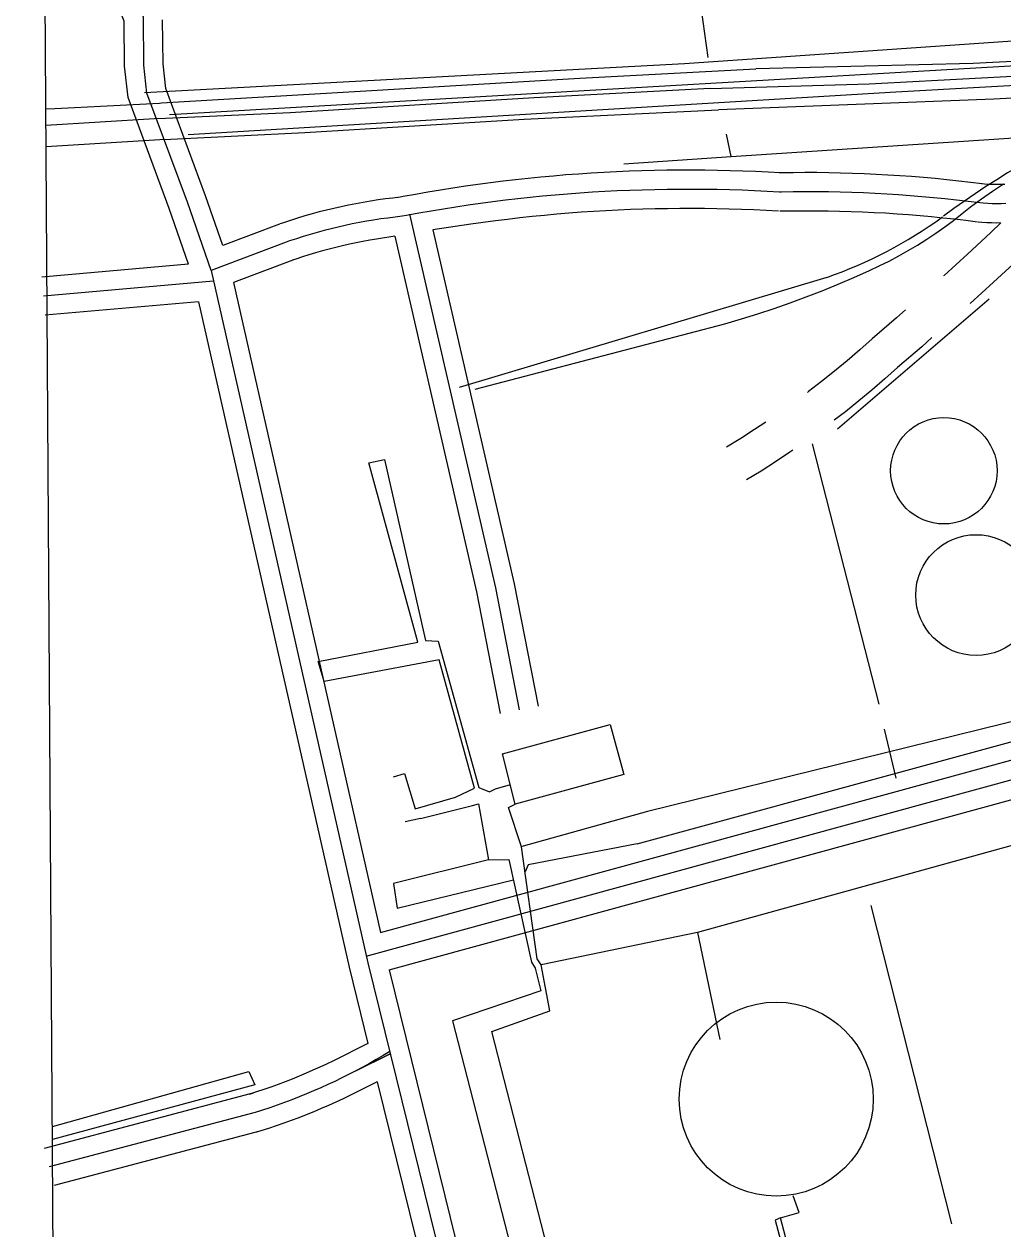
# Model space of a CAD drawing. Extents: x 3508733 to 3546731, y 546897 to 572481.
# Drawn here: x 3512800 to 3513565, y 566948 to 567889 of the extents above; entities that cross this region are included whole.
import ezdxf

# ---------------------------------------------------------------- set-up
doc = ezdxf.new("R2010")
doc.units = 0
for name, color, linetype in [('V-BLDG-OTLN', 7, 'Continuous'), ('V-DOMW-TANK', 7, 'Continuous'), ('V-GRID-FRAM', 7, 'Continuous'), ('V-RAIL-TRAK', 7, 'Continuous'), ('V-ROAD-CNTR', 7, 'Continuous'), ('V-SITE-OTLN', 7, 'Continuous'), ('V-TOPO-SHOR', 7, 'Continuous'), ('V-UTIL-LINE', 7, 'Continuous')]:
    doc.layers.add(name, color=color, linetype=linetype)

msp = doc.modelspace()

# ---------------------------------------------------------------- linework, layer by layer
at = {"layer": 'V-BLDG-OTLN'}
msp.add_lwpolyline([(3513173.83, 567319.2), (3513257.82, 567342.18), (3513268.5, 567303.13), (3513183.82, 567279.97)], close=True, dxfattribs=at)
at = {"layer": 'V-DOMW-TANK'}
for centre, radius in [((3513518.66, 567540.49), 41.59), ((3513543.88, 567443.35), 47.19), ((3513387.68, 567049.48), 75.81)]:
    msp.add_circle(centre, radius, dxfattribs=at)
at = {"layer": 'V-GRID-FRAM'}
msp.add_lwpolyline([(3512799.99, 570478.87), (3544431.28, 570695.11), (3544563.51, 552512.4), (3512916.35, 552296.05), (3512799.99, 570478.87)], dxfattribs=at)
at = {"layer": 'V-RAIL-TRAK'}
for points in [[(3513336.03, 567839.13), (3513460.24, 567842.8), (3513548.04, 567847.57), (3513635.85, 567852.09), (3513723.67, 567856.36), (3513805.75, 567860.92), (3513887.84, 567865.44), (3513969.93, 567869.94), (3514052.03, 567874.4), (3514157.12, 567879.51), (3514262.19, 567884.76), (3514367.27, 567890.14)], [(3513958.25, 567880.89), (3513878.24, 567876.32), (3513798.24, 567871.55), (3513669.85, 567865.15), (3513541.45, 567858.76), (3513371.74, 567854.65)], [(3512816.98, 567823.29), (3512823.89, 567823.62), (3512905.68, 567827.81), (3512907.26, 567827.89), (3513062.68, 567837.01), (3513234.18, 567847.34), (3513371.74, 567854.65)], [(3513832.63, 567846.21), (3513740.98, 567840.86), (3513649.31, 567835.78), (3513557.62, 567830.96), (3513342.6, 567822.46)], [(3513336.03, 567839.13), (3513198.47, 567831.81), (3513007.91, 567820.27), (3512910.39, 567815.77), (3512901.92, 567815.38), (3512817.07, 567810.17)], [(3512817.17, 567793.94), (3512906.1, 567799.3), (3512914.58, 567799.71), (3513019.25, 567804.8), (3513190.75, 567815.13), (3513342.6, 567822.46)], [(3513152.54, 567604.3), (3513347.64, 567655.41), (3513360.48, 567659.17), (3513373.25, 567663.15), (3513385.94, 567667.34), (3513398.57, 567671.74), (3513411.12, 567676.36), (3513423.6, 567681.19), (3513435.99, 567686.22), (3513448.29, 567691.47), (3513460.5, 567696.92), (3513468.22, 567700.53), (3513475.84, 567704.33), (3513483.36, 567708.32), (3513490.78, 567712.5), (3513498.09, 567716.87), (3513505.29, 567721.42), (3513512.37, 567726.16), (3513519.33, 567731.06), (3513526.16, 567736.15), (3513532.86, 567741.4), (3513539.43, 567746.83), (3513547.95, 567752.95), (3513556.6, 567758.9), (3513565.36, 567764.68)]]:
    msp.add_lwpolyline(points, dxfattribs=at)
at = {"layer": 'V-ROAD-CNTR'}
for points in [[(3512946.15, 567696.98), (3512927.57, 567750.35), (3512895.9, 567835.64), (3512893.56, 567857.44), (3512893.18, 567894.83), (3512882.95, 567920.27), (3512811.81, 568207.64)], [(3512928.56, 567701.9), (3512913.46, 567745.28), (3512881.19, 567832.18), (3512878.56, 567856.56), (3512878.21, 567891.86), (3512868.64, 567915.65), (3512812.22, 568143.56)], [(3518191.94, 568122.26), (3517571.75, 568083.99), (3516866.27, 568047.09), (3516165.43, 568009.36), (3515708.4, 567981.51), (3515316.14, 567964.8), (3514386.38, 567914.47), (3513892.82, 567898.41), (3513315.91, 567858.51), (3512893.95, 567835.83)], [(3518542.8, 568118.06), (3518357.49, 568109.18), (3517909.08, 568085.47), (3517484.71, 568062.23), (3516968.17, 568034.56), (3515719.47, 567968.48), (3514984.81, 567932.9), (3513660.48, 567861.91), (3512913.65, 567818.68)], [(3517498.1, 568043.25), (3516927.45, 568015.38), (3515733.3, 567952.61), (3515145, 567920.39), (3513966.96, 567863.44), (3513481.25, 567836.2), (3512928.2, 567802.84)], [(3512955.26, 567716.45), (3512941.69, 567755.43), (3512910.62, 567839.11), (3512908.55, 567858.32), (3512908.2, 567892.79)], [(3513391.13, 567773.19), (3513381.33, 567773.74), (3513371.46, 567774.22), (3513361.59, 567774.61), (3513351.71, 567774.92), (3513341.84, 567775.15), (3513331.96, 567775.3), (3513322.08, 567775.37), (3513312.2, 567775.36), (3513302.32, 567775.27), (3513292.44, 567775.1), (3513282.56, 567774.84), (3513272.69, 567774.51), (3513262.82, 567774.09), (3513252.95, 567773.59), (3513243.09, 567773.01), (3513233.23, 567772.36), (3513223.38, 567771.62), (3513213.53, 567770.79), (3513203.69, 567769.89), (3513193.86, 567768.91), (3513184.04, 567767.85), (3513174.22, 567766.71), (3513164.42, 567765.48), (3513154.62, 567764.18), (3513144.84, 567762.79), (3513135.07, 567761.33), (3513125.31, 567759.79), (3513115.57, 567758.16), (3513105.83, 567756.46), (3513096.14, 567754.68), (3513092.7, 567754.03)], [(3513548.59, 567764.61), (3513539.47, 567765.75), (3513530.27, 567766.83), (3513521.07, 567767.82), (3513511.85, 567768.74), (3513502.63, 567769.57), (3513493.4, 567770.32), (3513484.16, 567770.99), (3513474.92, 567771.58), (3513465.68, 567772.09), (3513456.43, 567772.52), (3513447.17, 567772.87), (3513437.92, 567773.13), (3513428.66, 567773.32), (3513419.4, 567773.42), (3513410.14, 567773.44), (3513400.88, 567773.38), (3513391.65, 567773.24), (3513389.99, 567773.21)], [(3513390.29, 567758.21), (3513380.55, 567758.76), (3513370.8, 567759.23), (3513361.05, 567759.62), (3513351.3, 567759.93), (3513341.55, 567760.16), (3513331.79, 567760.3), (3513322.03, 567760.37), (3513312.28, 567760.36), (3513302.52, 567760.27), (3513292.76, 567760.1), (3513283.01, 567759.85), (3513273.26, 567759.52), (3513263.51, 567759.11), (3513253.77, 567758.61), (3513244.03, 567758.04), (3513234.29, 567757.39), (3513224.56, 567756.66), (3513214.84, 567755.85), (3513205.12, 567754.96), (3513195.41, 567753.99), (3513185.71, 567752.94), (3513176.02, 567751.81), (3513166.34, 567750.61), (3513156.67, 567749.32), (3513147, 567747.95), (3513137.36, 567746.51), (3513127.72, 567744.98), (3513118.09, 567743.38), (3513108.48, 567741.69), (3513098.89, 567739.93), (3513095.49, 567739.29)], [(3513566.41, 567764.18), (3513563.23, 567764.09), (3513560.04, 567764.08), (3513556.86, 567764.13), (3513553.68, 567764.26), (3513550.48, 567764.46), (3513547.97, 567764.67)], [(3513093.86, 567754.2), (3513088.14, 567753.58), (3513082.33, 567752.86), (3513076.53, 567752.05), (3513070.73, 567751.17), (3513064.96, 567750.2), (3513059.19, 567749.16), (3513053.44, 567748.03), (3513047.71, 567746.82), (3513042, 567745.52), (3513036.3, 567744.15), (3513030.62, 567742.7), (3513024.97, 567741.16), (3513019.34, 567739.55), (3513013.73, 567737.86), (3513008.14, 567736.09), (3513002.61, 567734.24), (3512999.87, 567733.3)], [(3513546.72, 567749.72), (3513537.66, 567750.86), (3513528.6, 567751.92), (3513519.52, 567752.9), (3513510.44, 567753.8), (3513501.35, 567754.62), (3513492.25, 567755.37), (3513483.14, 567756.03), (3513474.03, 567756.61), (3513464.92, 567757.11), (3513455.8, 567757.53), (3513446.68, 567757.87), (3513437.55, 567758.14), (3513428.43, 567758.32), (3513419.3, 567758.42), (3513410.17, 567758.44), (3513401.04, 567758.38), (3513391.91, 567758.25), (3513390.29, 567758.21)], [(3513567, 567749.19), (3513563.47, 567749.09), (3513559.95, 567749.07), (3513556.42, 567749.14), (3513552.9, 567749.28), (3513549.38, 567749.5), (3513546.72, 567749.72)], [(3513101.2, 567741.09), (3513168.2, 567449), (3513186.81, 567353.61)], [(3513389.45, 567743.24), (3513379.77, 567743.78), (3513370.14, 567744.24), (3513360.52, 567744.63), (3513350.89, 567744.93), (3513341.26, 567745.16), (3513331.62, 567745.31), (3513321.99, 567745.37), (3513312.35, 567745.36), (3513302.72, 567745.27), (3513293.09, 567745.1), (3513283.46, 567744.85), (3513273.83, 567744.53), (3513264.2, 567744.12), (3513254.58, 567743.64), (3513244.96, 567743.07), (3513235.35, 567742.43), (3513225.75, 567741.71), (3513216.14, 567740.91), (3513206.55, 567740.03), (3513196.96, 567739.07), (3513187.38, 567738.04), (3513177.82, 567736.92), (3513168.26, 567735.73), (3513158.71, 567734.46), (3513149.17, 567733.11), (3513119.44, 567728.65)], [(3513544.85, 567734.84), (3513535.86, 567735.97), (3513526.92, 567737.02), (3513517.98, 567737.98), (3513509.02, 567738.87), (3513500.06, 567739.68), (3513491.1, 567740.41), (3513482.12, 567741.06), (3513473.14, 567741.63), (3513464.16, 567742.13), (3513455.17, 567742.54), (3513446.18, 567742.88), (3513437.19, 567743.14), (3513428.19, 567743.32), (3513419.2, 567743.42), (3513410.2, 567743.44), (3513401.2, 567743.38), (3513392.18, 567743.25), (3513390.6, 567743.22)], [(3513616.23, 567743.25), (3513594.16, 567722.06), (3513575.89, 567704.82), (3513557.48, 567687.73), (3513539.22, 567671.09)], [(3512999.46, 567733.15), (3512955.26, 567716.45)], [(3513095.49, 567739.29), (3513089.88, 567738.68), (3513084.28, 567737.98), (3513078.68, 567737.21), (3513073.1, 567736.36), (3513067.53, 567735.43), (3513061.98, 567734.42), (3513056.44, 567733.33), (3513050.91, 567732.16), (3513045.41, 567730.92), (3513039.92, 567729.59), (3513034.45, 567728.19), (3513029, 567726.72), (3513023.57, 567725.16), (3513018.16, 567723.53), (3513012.78, 567721.82), (3513007.43, 567720.04), (3513004.76, 567719.12)], [(3513563.2, 567734.09), (3513555.39, 567726.72), (3513537.17, 567709.81), (3513518.79, 567693.06), (3513518.44, 567692.74)], [(3513562.73, 567734.09), (3513559.85, 567734.07), (3513555.98, 567734.14), (3513552.12, 567734.3), (3513548.29, 567734.54), (3513545.47, 567734.78)], [(3513089.79, 567723.73), (3513075.47, 567721.55), (3513070.11, 567720.65), (3513064.77, 567719.68), (3513059.43, 567718.63), (3513054.12, 567717.51), (3513048.82, 567716.31), (3513043.53, 567715.04), (3513038.27, 567713.69), (3513033.03, 567712.27), (3513027.8, 567710.77), (3513022.6, 567709.2), (3513017.42, 567707.56), (3513012.24, 567705.83), (3513009.65, 567704.94)], [(3513089.79, 567723.73), (3513153.53, 567445.89), (3513172.09, 567350.74)], [(3513119.44, 567728.65), (3513182.88, 567452.11), (3513201.54, 567356.48)], [(3513004.76, 567719.12), (3512946.15, 567696.98), (3513068.54, 567156.04), (3513201.05, 566617.82), (3513312.03, 566249), (3512825.19, 566117.88)], [(3513010.06, 567705.09), (3512963.66, 567687.56), (3513078.54, 567179.8)], [(3512928.56, 567701.9), (3512813.9, 567691.81)], [(3512948.06, 567688.55), (3512815.21, 567676.87)], [(3513427.24, 567691.54), (3513140.01, 567605.56)], [(3512936.32, 567672.46), (3512816.52, 567661.93)], [(3512936.32, 567672.46), (3513053.94, 567152.59), (3513068.62, 567092.98)], [(3513488.56, 567666.14), (3513481.62, 567660.03), (3513462.7, 567643.64), (3513452.9, 567634.9), (3513443.13, 567626.49), (3513433.21, 567618.26), (3513423.15, 567610.2), (3513412.94, 567602.32), (3513412.13, 567601.71)], [(3513509.36, 567644.48), (3513501.36, 567637.43), (3513482.5, 567621.1), (3513472.67, 567612.33), (3513462.49, 567603.58), (3513452.17, 567595.01), (3513441.69, 567586.62), (3513433.03, 567579.93)], [(3513379.58, 567578.48), (3513370.79, 567572.63), (3513359.93, 567565.68), (3513348.84, 567558.85)], [(3513400.61, 567556.5), (3513398.36, 567554.94), (3513387.19, 567547.51), (3513375.89, 567540.27), (3513364.57, 567533.3)], [(3513078.54, 567179.8), (3513969.3, 567423.34)], [(3513067.37, 567161.2), (3513987.47, 567412.76)], [(3513085.34, 567150.56), (3513976.87, 567394.31)], [(3513085.34, 567150.56), (3513215.52, 566621.78), (3513322.2, 566267.27)], [(3513068.62, 567092.98), (3513041.7, 567079.49), (3513036.39, 567076.93), (3513031.06, 567074.43), (3513025.69, 567072), (3513020.29, 567069.65), (3513014.86, 567067.36), (3513009.4, 567065.15), (3513003.91, 567063), (3512998.4, 567060.93), (3512992.86, 567058.94), (3512987.29, 567057.01), (3512981.69, 567055.16), (3512976.02, 567053.37), (3512979.21, 567054.36)], [(3513085.64, 567086.59), (3513080.43, 567083.45), (3513075.17, 567080.37), (3513069.88, 567077.36), (3513064.55, 567074.43), (3513059.17, 567071.56), (3513086.05, 567084.93), (3513048.32, 567066.04), (3513042.84, 567063.38), (3513037.33, 567060.8), (3513031.78, 567058.29), (3513026.2, 567055.86), (3513020.59, 567053.5), (3513014.95, 567051.21), (3513009.28, 567048.99), (3513003.57, 567046.86), (3512997.85, 567044.79), (3512992.09, 567042.8), (3512986.31, 567040.89), (3512980.51, 567039.05), (3512980.43, 567039.03)], [(3513075.97, 567063.11), (3513054.95, 567052.58), (3513049.29, 567049.84), (3513043.6, 567047.18), (3513037.87, 567044.59), (3513032.11, 567042.07), (3513026.32, 567039.63), (3513020.49, 567037.27), (3513014.64, 567034.99), (3513008.75, 567032.78), (3513002.84, 567030.65), (3512996.9, 567028.59), (3512990.93, 567026.62), (3512985, 567024.74), (3512981.65, 567023.7)], [(3513075.97, 567063.11), (3513182.02, 566632.37)], [(3512976.59, 567053.53), (3512815.73, 567010.96)], [(3512980.43, 567039.03), (3512819.56, 566996.46)], [(3512984.27, 567024.53), (3512823.4, 566981.96)]]:
    msp.add_lwpolyline(points, dxfattribs=at)
for centre, radius, start, end in [((3513868.81, 567273.5), 582.96, 95.38688, 126.94435), ((3513310.16, 568025.32), 353.71, 289.32879, 305.90555)]:
    msp.add_arc(centre, radius, start, end, dxfattribs=at)
at = {"layer": 'V-SITE-OTLN'}
msp.add_line((3512835.73, 564893.98), (3512799.99, 570478.87), dxfattribs=at)
at = {"layer": 'V-TOPO-SHOR'}
for p, q in [((3513334.57, 567863.35), (3513327.72, 567912.22)), ((3513352.39, 567785.95), (3513348.95, 567803.41)), ((3513435.46, 567573.36), (3513554, 567674.82)), ((3513468.07, 567358.18), (3513416, 567561.41)), ((3513481.42, 567300.28), (3513472.32, 567338.68)), ((3513524.87, 566952.04), (3513461.89, 567200.76))]:
    msp.add_line(p, q, dxfattribs=at)
msp.add_lwpolyline([(3513268.51, 567780.37), (3513352.39, 567785.95), (3513612.84, 567803.29)], dxfattribs=at)
at = {"layer": 'V-UTIL-LINE'}
for p, q in [((3513109.68, 567268.71), (3513097.73, 567266.1)), ((3513278.93, 567248.94), (3513193.9, 567232.59)), ((3513193.9, 567232.59), (3513191.44, 567227.19)), ((3513326.06, 567179.73), (3513203.98, 567154.42))]:
    msp.add_line(p, q, dxfattribs=at)
for points in [[(3513088.58, 567301.27), (3513097.14, 567303.86), (3513105.52, 567276.32), (3513137.17, 567285.3), (3513151.81, 567292.44), (3513124.22, 567392.66), (3513034.5, 567375.7), (3513029.71, 567391.52), (3513107.7, 567406.65), (3513069.31, 567546.74), (3513081.62, 567549.16), (3513113.56, 567407.86), (3513123.54, 567407.33), (3513155.32, 567293.04), (3513163.56, 567289.57), (3513168.25, 567291.94), (3513179.93, 567295.24)], [(3513278.93, 567248.94), (3513718.21, 567368.87), (3513928.43, 567426.12), (3513935.49, 567427.93), (3514019.14, 567446.7), (3514018.55, 567446.11), (3514027.64, 567403.7), (3514125.3, 567041.55), (3514126.55, 567029.18), (3514137.98, 566990.9), (3514140.36, 566987.97), (3514229.61, 566651.72), (3514398.98, 566026.95), (3514556.34, 565438.68)], [(3513611.21, 567411.89), (3513613.06, 567397.15), (3513620.97, 567356.5), (3513287.04, 567274.34)], [(3513742.36, 567294.81), (3513326.06, 567179.73), (3513343.65, 567096.08)], [(3513109.68, 567268.71), (3513150.31, 567278.97), (3513155.02, 567280.18), (3513162.94, 567236.58), (3513178.87, 567236.67), (3513196.44, 567156.57), (3513199.42, 567151.86), (3513203.65, 567134.2), (3513134.78, 567110.79), (3513200.56, 566854.62), (3513316.95, 566415.32), (3513357.36, 566262.21), (3513364.43, 566263.43), (3513285.43, 566561.4), (3513457.39, 566606.05), (3513468.24, 566564.83)], [(3513287.04, 567274.34), (3513189.88, 567247.24), (3513188.71, 567246.64), (3513178.5, 567277.25), (3513183.82, 567279.97)], [(3513390.92, 566956.75), (3513386.8, 566954.96), (3513395.24, 566923.75), (3513223.29, 566877.33), (3513165.36, 567102.29), (3513210.68, 567118.48), (3513203.98, 567154.42), (3513201.01, 567159.12), (3513188.71, 567246.64)], [(3513162.94, 567236.58), (3513088.5, 567217.95), (3513091.54, 567198.59), (3513182.37, 567220.71)], [(3512822.07, 567028.07), (3512975.54, 567071.19), (3512980.25, 567060.65), (3512822.13, 567018.05)], [(3513508.77, 566670.21), (3513276.77, 566607.52), (3513249.04, 566709.39), (3513267.29, 566715.4), (3513223.92, 566870.85), (3513401.77, 566916.12), (3513390.92, 566956.75), (3513405.64, 566960.96), (3513400.84, 566973.91)]]:
    msp.add_lwpolyline(points, dxfattribs=at)

doc.saveas('drawing.dxf')
